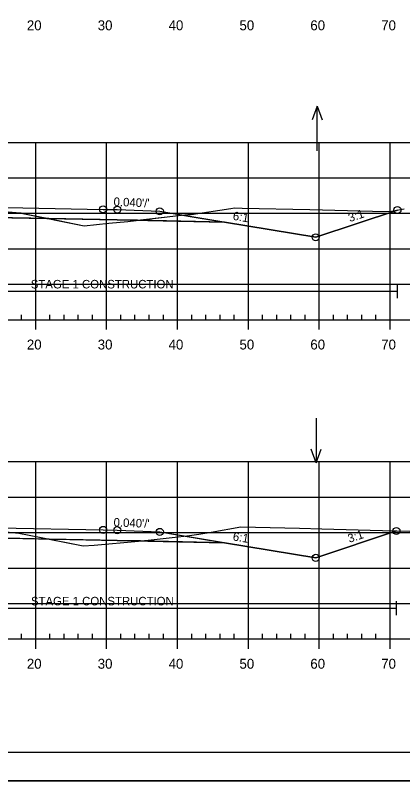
# Model space of a CAD drawing. Extents: x 1365647 to 1367999, y 387113 to 400173.
# Drawn here: x 1365911.2 to 1365965.9, y 394412.9 to 394520.8 of the extents above; entities that cross this region are included whole.
import ezdxf

# ---------------------------------------------------------------- set-up
doc = ezdxf.new("R2010")
doc.units = 0
for name, color, linetype in [('R_Alt Surface', 7, 'Continuous'), ('R_Axis', 7, 'Continuous'), ('R_Axis Annot', 7, 'Continuous'), ('R_Border', 7, 'Continuous'), ('R_Contours', 7, 'Continuous'), ('R_Exist Surface', 7, 'Continuous'), ('R_Fin Surface', 7, 'Continuous'), ('R_Fin Surface Annot', 7, 'Continuous'), ('R_Grid', 7, 'Continuous'), ('R_No Plot', 7, 'Continuous'), ('R_Proposed Const Limits', 7, 'Continuous'), ('R_Water', 7, 'Continuous'), ('R_Water Annot', 7, 'Continuous')]:
    doc.layers.add(name, color=color, linetype=linetype)

msp = doc.modelspace()

# ---------------------------------------------------------------- linework, layer by layer
at = {"layer": 'R_Alt Surface'}
for points in [[(1365847.47, 394491.63), (1365862.59, 394491.94), (1365882.09, 394492.33), (1365882.09, 394493.61), (1365894.09, 394493.85), (1365905.66, 394493.62), (1365905.66, 394492.33), (1365925.59, 394491.94), (1365940.72, 394491.63)], [(1365847.47, 394446.44), (1365862.59, 394446.75), (1365881.99, 394447.13), (1365881.99, 394448.42), (1365894.09, 394448.66), (1365905.53, 394448.44), (1365905.53, 394447.15), (1365925.59, 394446.75), (1365940.72, 394446.44)]]:
    msp.add_lwpolyline(points, dxfattribs=at)
at = {"layer": 'R_Axis'}
for p, q in [((1365749.09, 394477.87), (1366039.09, 394477.87)), ((1365912.09, 394477.87), (1365912.09, 394478.57)), ((1365914.09, 394476.47), (1365914.09, 394477.87)), ((1365916.09, 394477.87), (1365916.09, 394478.57)), ((1365918.09, 394477.87), (1365918.09, 394478.57)), ((1365920.09, 394477.87), (1365920.09, 394478.57)), ((1365922.09, 394477.87), (1365922.09, 394478.57)), ((1365924.09, 394476.47), (1365924.09, 394477.87)), ((1365926.09, 394477.87), (1365926.09, 394478.57)), ((1365928.09, 394477.87), (1365928.09, 394478.57)), ((1365930.09, 394477.87), (1365930.09, 394478.57)), ((1365932.09, 394477.87), (1365932.09, 394478.57)), ((1365934.09, 394476.47), (1365934.09, 394477.87)), ((1365936.09, 394477.87), (1365936.09, 394478.57)), ((1365938.09, 394477.87), (1365938.09, 394478.57)), ((1365940.09, 394477.87), (1365940.09, 394478.57)), ((1365942.09, 394477.87), (1365942.09, 394478.57)), ((1365944.09, 394476.47), (1365944.09, 394477.87)), ((1365946.09, 394477.87), (1365946.09, 394478.57)), ((1365948.09, 394477.87), (1365948.09, 394478.57)), ((1365950.09, 394477.87), (1365950.09, 394478.57)), ((1365952.09, 394477.87), (1365952.09, 394478.57)), ((1365954.09, 394476.47), (1365954.09, 394477.87)), ((1365956.09, 394477.87), (1365956.09, 394478.57)), ((1365958.09, 394477.87), (1365958.09, 394478.57)), ((1365960.09, 394477.87), (1365960.09, 394478.57)), ((1365962.09, 394477.87), (1365962.09, 394478.57)), ((1365964.09, 394476.47), (1365964.09, 394477.87)), ((1365912.09, 394432.87), (1365912.09, 394433.57)), ((1365916.09, 394432.87), (1365916.09, 394433.57)), ((1365918.09, 394432.87), (1365918.09, 394433.57)), ((1365920.09, 394432.87), (1365920.09, 394433.57)), ((1365922.09, 394432.87), (1365922.09, 394433.57)), ((1365926.09, 394432.87), (1365926.09, 394433.57)), ((1365928.09, 394432.87), (1365928.09, 394433.57)), ((1365930.09, 394432.87), (1365930.09, 394433.57)), ((1365932.09, 394432.87), (1365932.09, 394433.57)), ((1365936.09, 394432.87), (1365936.09, 394433.57)), ((1365938.09, 394432.87), (1365938.09, 394433.57)), ((1365940.09, 394432.87), (1365940.09, 394433.57)), ((1365942.09, 394432.87), (1365942.09, 394433.57)), ((1365946.09, 394432.87), (1365946.09, 394433.57)), ((1365948.09, 394432.87), (1365948.09, 394433.57)), ((1365950.09, 394432.87), (1365950.09, 394433.57)), ((1365952.09, 394432.87), (1365952.09, 394433.57)), ((1365956.09, 394432.87), (1365956.09, 394433.57)), ((1365958.09, 394432.87), (1365958.09, 394433.57)), ((1365960.09, 394432.87), (1365960.09, 394433.57)), ((1365962.09, 394432.87), (1365962.09, 394433.57)), ((1365749.09, 394432.87), (1366039.09, 394432.87)), ((1365914.09, 394431.47), (1365914.09, 394432.87)), ((1365924.09, 394431.47), (1365924.09, 394432.87)), ((1365934.09, 394431.47), (1365934.09, 394432.87)), ((1365944.09, 394431.47), (1365944.09, 394432.87)), ((1365954.09, 394431.47), (1365954.09, 394432.87)), ((1365964.09, 394431.47), (1365964.09, 394432.87))]:
    msp.add_line(p, q, dxfattribs=at)
at = {"layer": 'R_Border'}
msp.add_line((1366052.27, 394416.87), (1365736.09, 394416.87), dxfattribs=at)
at = {"layer": 'R_Contours'}
for points in [[(1365905.66, 394493.45), (1365911.88, 394492.94), (1365911.92, 394492.93), (1365911.94, 394492.93), (1365911.98, 394492.92), (1365912.05, 394492.91), (1365915.91, 394492.13), (1365905.66, 394492.33)], [(1365928.44, 394491.88), (1365932.65, 394492.37), (1365933.81, 394492.52), (1365935.53, 394492.68), (1365936.01, 394492.71), (1365941.62, 394493.56), (1365942.12, 394493.63), (1365943.23, 394493.61), (1365952.74, 394493.39), (1365961.58, 394493.19), (1365964, 394493.13), (1365965.12, 394493.33), (1365953.59, 394489.49), (1365940.72, 394491.63)], [(1365915.91, 394492.13), (1365920.9, 394491.12), (1365924.39, 394491.47), (1365927.1, 394491.72), (1365928.44, 394491.88), (1365925.59, 394491.94)], [(1365928.85, 394446.68), (1365929.93, 394446.81), (1365934.19, 394447.26), (1365935.77, 394447.45), (1365937.1, 394447.63), (1365938.86, 394447.94), (1365943.03, 394448.66), (1365951.3, 394448.48), (1365954.47, 394448.4), (1365964.72, 394448.1), (1365964.98, 394448.09), (1365953.59, 394444.3), (1365940.72, 394446.44)], [(1365905.53, 394448.29), (1365909.08, 394448.01), (1365910.34, 394447.92), (1365911.7, 394447.8), (1365914.61, 394447.22), (1365915.99, 394446.94), (1365905.53, 394447.15)], [(1365915.99, 394446.94), (1365920.76, 394445.98), (1365922.31, 394446.09), (1365928.58, 394446.65), (1365928.85, 394446.68), (1365925.59, 394446.75)]]:
    msp.add_lwpolyline(points, close=True, dxfattribs=at)
at = {"layer": 'R_Exist Surface'}
for points in [[(1365905.66, 394493.45), (1365911.88, 394492.94), (1365911.92, 394492.93), (1365911.94, 394492.93), (1365911.98, 394492.92), (1365912.05, 394492.91), (1365920.9, 394491.12), (1365924.39, 394491.47), (1365927.1, 394491.72), (1365932.65, 394492.37), (1365933.81, 394492.52), (1365935.53, 394492.68), (1365936.01, 394492.71), (1365941.62, 394493.56), (1365942.12, 394493.63), (1365943.23, 394493.61), (1365952.74, 394493.39), (1365961.58, 394493.19), (1365964, 394493.13), (1365966.06, 394493.5)], [(1365910.34, 394447.92), (1365911.7, 394447.8), (1365914.61, 394447.22), (1365920.76, 394445.98), (1365922.31, 394446.09), (1365928.58, 394446.65), (1365929.93, 394446.81), (1365934.19, 394447.26), (1365935.77, 394447.45), (1365937.1, 394447.63), (1365938.86, 394447.94), (1365943.03, 394448.66), (1365951.3, 394448.48), (1365954.47, 394448.4), (1365964.72, 394448.1), (1365966.87, 394448.04)]]:
    msp.add_lwpolyline(points, dxfattribs=at)
at = {"layer": 'R_Fin Surface'}
for points in [[(1365829.73, 394491.11), (1365834.59, 394489.49), (1365852.3, 394492.44), (1365856.59, 394493.15), (1365862.59, 394493.39), (1365864.59, 394493.43), (1365894.09, 394494.02), (1365923.59, 394493.43), (1365925.59, 394493.39), (1365931.59, 394493.15), (1365935.89, 394492.44), (1365953.59, 394489.49), (1365965.12, 394493.33)], [(1365829.73, 394491.11), (1365834.59, 394489.49), (1365847.47, 394491.63), (1365856.59, 394493.15), (1365862.59, 394493.39), (1365864.59, 394493.43), (1365894.09, 394494.02), (1365923.59, 394493.43), (1365925.59, 394493.39), (1365931.59, 394493.15), (1365940.72, 394491.63), (1365953.59, 394489.49), (1365965.12, 394493.33)], [(1365856.59, 394493.15), (1365862.59, 394493.39), (1365864.59, 394493.43), (1365894.09, 394494.02), (1365923.59, 394493.43), (1365925.59, 394493.39), (1365931.59, 394493.15)], [(1365831.22, 394445.42), (1365834.59, 394444.3), (1365852.3, 394447.25), (1365856.59, 394447.96), (1365862.59, 394448.2), (1365864.59, 394448.24), (1365894.09, 394448.83), (1365923.59, 394448.24), (1365925.59, 394448.2), (1365931.59, 394447.96), (1365935.89, 394447.25), (1365953.59, 394444.3), (1365964.98, 394448.09)], [(1365831.22, 394445.42), (1365834.59, 394444.3), (1365847.47, 394446.44), (1365856.59, 394447.96), (1365862.59, 394448.2), (1365864.59, 394448.24), (1365894.09, 394448.83), (1365923.59, 394448.24), (1365925.59, 394448.2), (1365931.59, 394447.96), (1365940.72, 394446.44), (1365953.59, 394444.3), (1365964.98, 394448.09)], [(1365856.59, 394447.96), (1365862.59, 394448.2), (1365864.59, 394448.24), (1365894.09, 394448.83), (1365923.59, 394448.24), (1365925.59, 394448.2), (1365931.59, 394447.96)]]:
    msp.add_lwpolyline(points, dxfattribs=at)
at = {"layer": 'R_Grid'}
for p, q in [((1365749.09, 394502.87), (1366039.09, 394502.87)), ((1365914.09, 394477.87), (1365914.09, 394502.87)), ((1365924.09, 394477.87), (1365924.09, 394502.87)), ((1365934.09, 394477.87), (1365934.09, 394502.87)), ((1365944.09, 394477.87), (1365944.09, 394502.87)), ((1365954.09, 394477.87), (1365954.09, 394502.87)), ((1365964.09, 394477.87), (1365964.09, 394502.87)), ((1365749.09, 394497.87), (1366039.09, 394497.87)), ((1365749.09, 394492.87), (1366039.09, 394492.87)), ((1365749.09, 394487.87), (1366039.09, 394487.87)), ((1365749.09, 394482.87), (1366039.09, 394482.87)), ((1365749.09, 394477.87), (1366039.09, 394477.87)), ((1365749.09, 394457.87), (1366039.09, 394457.87)), ((1365914.09, 394432.87), (1365914.09, 394457.87)), ((1365924.09, 394432.87), (1365924.09, 394457.87)), ((1365934.09, 394432.87), (1365934.09, 394457.87)), ((1365944.09, 394432.87), (1365944.09, 394457.87)), ((1365954.09, 394432.87), (1365954.09, 394457.87)), ((1365964.09, 394432.87), (1365964.09, 394457.87)), ((1365749.09, 394452.87), (1366039.09, 394452.87)), ((1365749.09, 394447.87), (1366039.09, 394447.87)), ((1365749.09, 394442.87), (1366039.09, 394442.87)), ((1365749.09, 394437.87), (1366039.09, 394437.87)), ((1365749.09, 394432.87), (1366039.09, 394432.87))]:
    msp.add_line(p, q, dxfattribs=at)
at = {"layer": 'R_No Plot'}
msp.add_line((1365723.69, 394412.89), (1366057.03, 394412.89), dxfattribs=at)
msp.add_lwpolyline([(1365723.69, 394626.23), (1366057.03, 394626.23), (1366057.03, 394412.89), (1365723.69, 394412.89)], close=True, dxfattribs=at)
for centre in [(1365923.59, 394493.43), (1365923.59, 394493.43), (1365923.59, 394493.43), (1365923.59, 394493.43), (1365923.59, 394493.43), (1365925.59, 394493.39), (1365925.59, 394493.39), (1365925.59, 394493.39), (1365925.59, 394493.39), (1365925.59, 394493.39), (1365965.12, 394493.33), (1365965.12, 394493.33), (1365931.59, 394493.15), (1365931.59, 394493.15), (1365931.59, 394493.15), (1365931.59, 394493.15), (1365931.59, 394493.15), (1365953.59, 394489.49), (1365953.59, 394489.49), (1365953.59, 394489.49), (1365953.59, 394489.49), (1365953.59, 394489.49), (1365923.59, 394448.24), (1365923.59, 394448.24), (1365923.59, 394448.24), (1365923.59, 394448.24), (1365923.59, 394448.24), (1365925.59, 394448.2), (1365925.59, 394448.2), (1365925.59, 394448.2), (1365925.59, 394448.2), (1365925.59, 394448.2), (1365964.98, 394448.09), (1365964.98, 394448.09), (1365931.59, 394447.96), (1365931.59, 394447.96), (1365931.59, 394447.96), (1365931.59, 394447.96), (1365931.59, 394447.96), (1365953.59, 394444.3), (1365953.59, 394444.3), (1365953.59, 394444.3), (1365953.59, 394444.3), (1365953.59, 394444.3)]:
    msp.add_circle(centre, 0.5, dxfattribs=at)
at = {"layer": 'R_Proposed Const Limits'}
for points in [[(1365931.59, 394493.15), (1365953.59, 394489.49), (1365965.12, 394493.33)], [(1365931.59, 394447.96), (1365953.59, 394444.3), (1365964.98, 394448.09)]]:
    msp.add_lwpolyline(points, dxfattribs=at)
at = {"layer": 'R_Water'}
for p, q in [((1365965.12, 394480.89), (1365965.12, 394482.89)), ((1365882.09, 394481.89), (1365965.12, 394481.89)), ((1365964.98, 394436.21), (1365964.98, 394438.21)), ((1365881.99, 394437.21), (1365964.98, 394437.21))]:
    msp.add_line(p, q, dxfattribs=at)
at = {"layer": 'R_Water Annot'}
for p, q in [((1365953.8, 394507.95), (1365953.1, 394506.03)), ((1365953.8, 394501.67), (1365953.8, 394507.95)), ((1365953.8, 394507.95), (1365954.5, 394506.03)), ((1365953.66, 394464), (1365953.66, 394457.71)), ((1365953.66, 394457.71), (1365952.96, 394459.64)), ((1365953.66, 394457.71), (1365954.36, 394459.64))]:
    msp.add_line(p, q, dxfattribs=at)

# ---------------------------------------------------------------- texts
at = {"layer": 'R_Axis Annot'}
for s, p in [('20', (1365912.83, 394518.67)), ('30', (1365922.83, 394518.67)), ('40', (1365932.83, 394518.67)), ('50', (1365942.83, 394518.67)), ('60', (1365952.83, 394518.67)), ('70', (1365962.83, 394518.67)), ('20', (1365912.83, 394473.67)), ('30', (1365922.83, 394473.67)), ('40', (1365932.83, 394473.67)), ('50', (1365942.83, 394473.67)), ('60', (1365952.83, 394473.67)), ('70', (1365962.83, 394473.67)), ('20', (1365912.83, 394428.67)), ('30', (1365922.83, 394428.67)), ('40', (1365932.83, 394428.67)), ('50', (1365942.83, 394428.67)), ('60', (1365952.83, 394428.67)), ('70', (1365962.83, 394428.67))]:
    msp.add_text(s, height=1.4, dxfattribs=at).set_placement(p)
at = {"layer": 'R_Fin Surface Annot'}
for s, rotation, p in [("0.040'/'", 357.7094, (1365925.05, 394493.92)), ('6:1', 350.5377, (1365941.83, 394491.96)), ('3:1', 18.4349, (1365958.41, 394491.62)), ("0.040'/'", 357.7094, (1365925.05, 394448.73)), ('6:1', 350.5377, (1365941.83, 394446.77)), ('3:1', 18.4349, (1365958.34, 394446.41))]:
    msp.add_text(s, height=1.2, rotation=rotation, dxfattribs=at).set_placement(p)
at = {"layer": 'R_Water'}
for p in [(1365913.39, 394482.28), (1365913.41, 394437.6)]:
    msp.add_text('STAGE 1 CONSTRUCTION', height=1.2, dxfattribs=at).set_placement(p)

doc.saveas('drawing.dxf')
